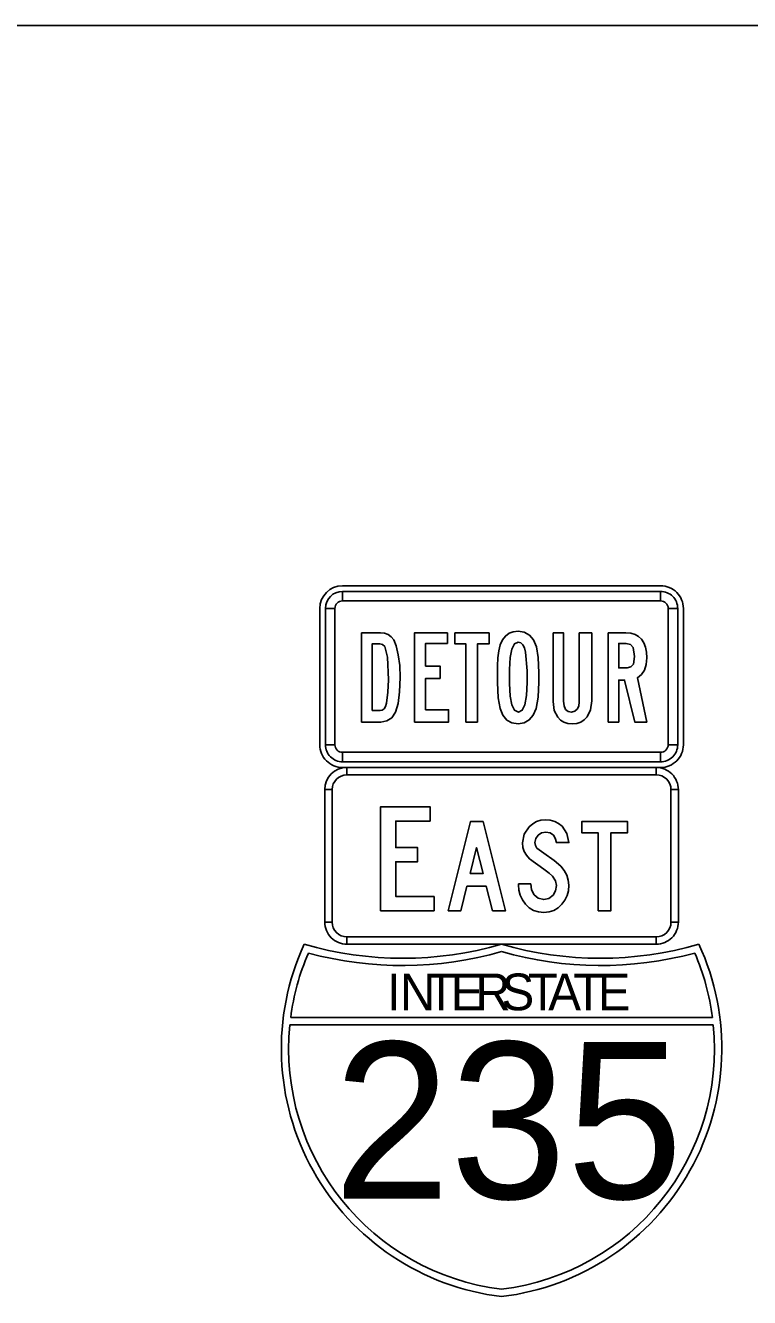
# Model space of a CAD drawing. Extents: x -1403959 to 81668, y -1400582 to 11018.
# Drawn here: x 16359.2 to 16544.1, y 9619 to 9944 of the extents above; entities that cross this region are included whole.
import ezdxf

# ---------------------------------------------------------------- set-up
doc = ezdxf.new("R2010")
doc.units = 0
for name, color, linetype in [('tdCiInt', 7, 'Continuous'), ('tdCiStrucDataNonCell', 7, 'Continuous'), ('tdRailUP', 7, 'Continuous')]:
    doc.layers.add(name, color=color, linetype=linetype)

msp = doc.modelspace()

# ---------------------------------------------------------------- linework, layer by layer
at = {"layer": 'tdCiInt'}
for p, q in [((16521.43, 9800.89), (16440.17, 9800.89)), ((16440.17, 9797.02), (16440.17, 9799.42)), ((16521.43, 9799.42), (16521.43, 9797.02)), ((16434.36, 9795.09), (16434.36, 9760.26)), ((16435.82, 9795.09), (16438.23, 9795.09)), ((16523.36, 9795.09), (16525.78, 9795.09)), ((16527.23, 9760.26), (16527.23, 9795.09)), ((16438.23, 9760.26), (16435.82, 9760.26)), ((16525.78, 9760.26), (16523.36, 9760.26)), ((16440.17, 9755.93), (16440.17, 9758.33)), ((16521.43, 9758.33), (16521.43, 9755.93)), ((16440.17, 9754.46), (16521.43, 9754.46)), ((16520.31, 9754.46), (16441.29, 9754.46)), ((16441.29, 9752.58), (16441.29, 9754.46)), ((16520.31, 9754.46), (16520.31, 9752.58)), ((16435.65, 9748.81), (16435.65, 9714.95)), ((16435.65, 9748.81), (16437.53, 9748.81)), ((16524.07, 9748.81), (16525.95, 9748.81)), ((16525.95, 9714.95), (16525.95, 9748.81)), ((16437.53, 9714.95), (16435.65, 9714.95)), ((16525.95, 9714.95), (16524.07, 9714.95)), ((16441.29, 9709.31), (16441.29, 9711.19)), ((16520.31, 9711.19), (16520.31, 9709.31)), ((16441.29, 9709.31), (16520.31, 9709.31))]:
    msp.add_line(p, q, dxfattribs=at)
for points in [[(16521.43, 9799.42), (16440.17, 9799.42), (16440.17, 9797.02), (16521.43, 9797.02), (16521.43, 9799.42)], [(16435.82, 9795.09), (16435.82, 9760.26), (16438.23, 9760.26), (16438.23, 9795.09), (16435.82, 9795.09)], [(16525.78, 9760.26), (16525.78, 9795.09), (16523.36, 9795.09), (16523.36, 9760.26), (16525.78, 9760.26)], [(16458.55, 9766.07), (16467.28, 9766.07), (16467.28, 9769.19), (16461.38, 9769.19), (16461.38, 9777.23), (16465.09, 9777.23), (16465.09, 9780.35), (16461.38, 9780.35), (16461.38, 9786.16), (16466.96, 9786.16), (16466.96, 9788.84), (16458.55, 9788.84)], [(16468.87, 9788.84), (16468.87, 9786.04), (16471.69, 9786.04), (16471.69, 9766.07), (16474.63, 9766.07), (16474.63, 9786.04), (16477.59, 9786.04), (16477.59, 9788.84)], [(16493.96, 9788.84), (16493.96, 9771.3), (16494.25, 9769.04), (16495.13, 9767.28), (16495.85, 9766.55), (16496.72, 9766.03), (16497.73, 9765.72), (16498.89, 9765.62), (16500.04, 9765.73), (16501.04, 9766.06), (16501.91, 9766.6), (16502.65, 9767.38), (16503.53, 9769.16), (16503.83, 9771.44), (16503.83, 9788.84), (16500.65, 9788.84), (16500.65, 9771.16), (16500.53, 9770.21), (16500.19, 9769.43), (16499.54, 9768.81), (16498.68, 9768.61), (16497.78, 9768.78), (16497.14, 9769.3), (16496.76, 9770.17), (16496.63, 9771.39), (16496.63, 9788.84)], [(16440.17, 9755.93), (16521.43, 9755.93), (16521.43, 9758.33), (16440.17, 9758.33), (16440.17, 9755.93)], [(16520.31, 9754.46), (16441.29, 9754.46), (16441.29, 9752.58), (16520.31, 9752.58), (16520.31, 9754.46)], [(16435.65, 9748.81), (16435.65, 9714.95), (16437.53, 9714.95), (16437.53, 9748.81), (16435.65, 9748.81)], [(16525.95, 9714.95), (16525.95, 9748.81), (16524.07, 9748.81), (16524.07, 9714.95), (16525.95, 9714.95)], [(16463.56, 9721.5), (16453.78, 9721.5), (16453.78, 9730.36), (16459.33, 9730.36), (16459.33, 9734), (16453.78, 9734), (16453.78, 9740.77), (16462.55, 9740.77), (16462.55, 9744.42), (16449.9, 9744.42), (16449.9, 9717.86), (16463.56, 9717.86)], [(16463.56, 9721.5), (16453.78, 9721.5), (16453.78, 9730.36), (16459.33, 9730.36), (16459.33, 9734), (16453.78, 9734), (16453.78, 9740.77), (16462.55, 9740.77), (16462.55, 9744.42), (16449.9, 9744.42), (16449.9, 9717.86), (16463.56, 9717.86)], [(16485.12, 9724.7), (16485.12, 9724.49), (16485.22, 9723.1), (16485.55, 9721.82), (16486.11, 9720.64), (16486.89, 9719.57), (16487.87, 9718.62), (16488.99, 9717.95), (16490.21, 9717.55), (16491.57, 9717.41), (16492.93, 9717.54), (16494.16, 9717.93), (16495.26, 9718.58), (16496.23, 9719.5), (16496.99, 9720.56), (16497.54, 9721.72), (16497.87, 9722.98), (16497.98, 9724.36), (16497.84, 9725.68), (16497.46, 9726.94), (16496.82, 9728.13), (16495.93, 9729.25), (16494.22, 9730.73), (16491.57, 9732.54), (16489.82, 9733.85), (16489.45, 9734.52), (16489.32, 9735.28), (16489.52, 9736.29), (16490.14, 9737.15), (16491.02, 9737.73), (16492.08, 9737.93), (16493.21, 9737.74), (16494.03, 9737.19), (16494.47, 9736.42), (16494.81, 9735.28), (16497.98, 9735.28), (16497.46, 9737.61), (16496.25, 9739.43), (16495.37, 9740.14), (16494.37, 9740.66), (16493.23, 9740.97), (16491.99, 9741.07), (16490.83, 9740.96), (16489.76, 9740.63), (16488.77, 9740.08), (16487.88, 9739.31), (16486.58, 9737.4), (16486.15, 9735.19), (16486.26, 9734.04), (16486.58, 9732.99), (16487.13, 9732.03), (16487.9, 9731.15), (16491.6, 9728.5), (16492.97, 9727.46), (16493.82, 9726.68), (16494.57, 9725.54), (16494.83, 9724.33), (16494.61, 9722.98), (16493.96, 9721.84), (16492.89, 9721), (16491.57, 9720.72), (16490.17, 9721.03), (16489.09, 9721.96), (16488.46, 9723.21), (16488.27, 9724.7)], [(16485.12, 9724.7), (16485.12, 9724.49), (16485.22, 9723.1), (16485.55, 9721.82), (16486.11, 9720.64), (16486.89, 9719.57), (16487.87, 9718.62), (16488.99, 9717.95), (16490.21, 9717.55), (16491.57, 9717.41), (16492.93, 9717.54), (16494.16, 9717.93), (16495.26, 9718.58), (16496.23, 9719.5), (16496.99, 9720.56), (16497.54, 9721.72), (16497.87, 9722.98), (16497.98, 9724.36), (16497.84, 9725.68), (16497.46, 9726.94), (16496.82, 9728.13), (16495.93, 9729.25), (16494.22, 9730.73), (16491.57, 9732.54), (16489.82, 9733.85), (16489.45, 9734.52), (16489.32, 9735.28), (16489.52, 9736.29), (16490.14, 9737.15), (16491.02, 9737.73), (16492.08, 9737.93), (16493.21, 9737.74), (16494.03, 9737.19), (16494.47, 9736.42), (16494.81, 9735.28), (16497.98, 9735.28), (16497.46, 9737.61), (16496.25, 9739.43), (16495.37, 9740.14), (16494.37, 9740.66), (16493.23, 9740.97), (16491.99, 9741.07), (16490.83, 9740.96), (16489.76, 9740.63), (16488.77, 9740.08), (16487.88, 9739.31), (16486.58, 9737.4), (16486.15, 9735.19), (16486.26, 9734.04), (16486.58, 9732.99), (16487.13, 9732.03), (16487.9, 9731.15), (16491.6, 9728.5), (16492.97, 9727.46), (16493.82, 9726.68), (16494.57, 9725.54), (16494.83, 9724.33), (16494.61, 9722.98), (16493.96, 9721.84), (16492.89, 9721), (16491.57, 9720.72), (16490.17, 9721.03), (16489.09, 9721.96), (16488.46, 9723.21), (16488.27, 9724.7)], [(16505.43, 9717.86), (16508.73, 9717.86), (16508.73, 9737.77), (16512.98, 9737.77), (16512.98, 9740.63), (16501.27, 9740.63), (16501.27, 9737.77), (16505.43, 9737.77)], [(16505.43, 9717.86), (16508.73, 9717.86), (16508.73, 9737.77), (16512.98, 9737.77), (16512.98, 9740.63), (16501.27, 9740.63), (16501.27, 9737.77), (16505.43, 9737.77)], [(16441.29, 9709.31), (16520.31, 9709.31), (16520.31, 9711.19), (16441.29, 9711.19), (16441.29, 9709.31)]]:
    msp.add_lwpolyline(points, close=True, dxfattribs=at)
for points in [[(16445.03, 9766.07), (16449.99, 9766.07), (16451.53, 9766.34), (16452.79, 9767.16), (16453.71, 9768.59), (16454.37, 9770.79), (16454.77, 9773.75), (16454.9, 9777.47), (16454.78, 9780.48), (16454.42, 9783.27), (16453.88, 9785.57), (16453.25, 9787.08), (16452.62, 9787.84), (16451.85, 9788.4), (16450.93, 9788.73), (16449.87, 9788.84), (16445.03, 9788.84), (16445.03, 9766.07)], [(16490.35, 9778.61), (16490.18, 9782.54), (16489.68, 9785.3), (16488.93, 9787.04), (16487.91, 9788.29), (16486.6, 9789.03), (16485.02, 9789.28), (16483.77, 9789.14), (16482.7, 9788.73), (16481.79, 9788.02), (16481.05, 9787.06), (16480.47, 9785.81), (16480.06, 9784.29), (16479.81, 9782.49), (16479.74, 9780.42), (16479.78, 9779.04), (16479.78, 9776.15), (16479.94, 9772.22), (16480.42, 9769.49), (16481.14, 9767.79), (16482.14, 9766.58), (16483.43, 9765.86), (16485.02, 9765.62), (16486.58, 9765.86), (16487.87, 9766.6), (16488.89, 9767.83), (16489.63, 9769.56), (16490.16, 9772.39), (16490.35, 9776.29), (16490.35, 9778.61)], [(16517.9, 9782.44), (16517.82, 9783.93), (16517.57, 9785.23), (16517.15, 9786.32), (16516.56, 9787.23), (16515.81, 9787.93), (16514.89, 9788.43), (16513.8, 9788.73), (16512.55, 9788.84), (16508.03, 9788.84), (16508.03, 9766.07), (16510.71, 9766.07), (16510.71, 9776.77), (16512.21, 9776.77), (16514.82, 9766.07), (16517.9, 9766.07), (16515.5, 9777.4), (16516.54, 9778.22), (16517.3, 9779.34), (16517.75, 9780.74), (16517.9, 9782.44)], [(16447.71, 9769), (16447.71, 9786.04), (16449.7, 9786.04), (16450.4, 9785.86), (16451.01, 9785.33), (16451.67, 9782.61), (16451.9, 9776.86), (16451.73, 9773.69), (16451.42, 9770.86), (16451.14, 9770.04), (16450.77, 9769.46), (16450.28, 9769.11), (16449.71, 9769), (16447.71, 9769)], [(16487.3, 9779.13), (16487.33, 9776.17), (16487.18, 9772.85), (16486.77, 9770.5), (16486.08, 9769.08), (16485.11, 9768.61), (16484.12, 9769.06), (16483.42, 9770.43), (16483, 9772.71), (16482.86, 9775.91), (16482.86, 9779.47), (16482.99, 9782.54), (16483.4, 9784.72), (16484.09, 9786.02), (16485.05, 9786.46), (16485.69, 9786.3), (16486.22, 9785.83), (16486.64, 9785.04), (16486.95, 9783.95), (16487.3, 9779.13)], [(16514.73, 9782.79), (16514.46, 9780.84), (16513.85, 9780.13), (16512.89, 9779.91), (16510.71, 9779.91), (16510.71, 9786.16), (16512.59, 9786.16), (16513.71, 9785.89), (16514.42, 9785.07), (16514.73, 9782.79)], [(16467.12, 9717.86), (16470.42, 9717.86), (16471.96, 9724.13), (16476.88, 9724.13), (16478.49, 9717.86), (16481.82, 9717.86), (16476.07, 9740.63), (16472.86, 9740.63), (16467.12, 9717.86)], [(16467.12, 9717.86), (16470.42, 9717.86), (16471.96, 9724.13), (16476.88, 9724.13), (16478.49, 9717.86), (16481.82, 9717.86), (16476.07, 9740.63), (16472.86, 9740.63), (16467.12, 9717.86)], [(16472.77, 9727.37), (16474.37, 9733.98), (16476.07, 9727.37), (16472.77, 9727.37)], [(16472.77, 9727.37), (16474.37, 9733.98), (16476.07, 9727.37), (16472.77, 9727.37)]]:
    msp.add_lwpolyline(points, dxfattribs=at)
for centre, radius, start, end in [((16440.17, 9795.09), 5.8, 90.0002, 179.9998), ((16440.17, 9795.09), 4.35, 90.0002, 179.9998), ((16521.43, 9795.09), 5.8, 0, 90.0002), ((16521.43, 9795.09), 4.35, 0, 90.0002), ((16440.17, 9795.09), 1.93, 90.0002, 179.9998), ((16521.43, 9795.09), 1.93, 0, 90.0002), ((16440.17, 9760.26), 5.8, 179.9998, 270.0001), ((16440.17, 9760.26), 4.35, 179.9998, 270.0001), ((16440.17, 9760.26), 1.93, 179.9998, 270.0001), ((16521.43, 9760.26), 5.8, 270.0001, 0.0003), ((16521.43, 9760.26), 4.35, 270.0001, 0.0003), ((16521.43, 9760.26), 1.93, 270.0001, 0.0003), ((16441.29, 9748.81), 5.64, 90.0002, 179.9998), ((16441.29, 9748.81), 5.64, 90.0002, 179.9998), ((16520.31, 9748.81), 5.64, 0, 90.0002), ((16520.31, 9748.81), 5.64, 0, 90.0002), ((16441.29, 9748.81), 3.76, 90.0002, 179.9998), ((16520.31, 9748.81), 3.76, 0, 90.0002), ((16441.29, 9714.95), 5.64, 179.9998, 270.0001), ((16441.29, 9714.95), 5.64, 179.9998, 270.0001), ((16441.29, 9714.95), 3.76, 179.9998, 270.0001), ((16520.31, 9714.95), 5.64, 270.0001, 0.0003), ((16520.31, 9714.95), 5.64, 270.0001, 0.0003), ((16520.31, 9714.95), 3.76, 270.0001, 0.0003)]:
    msp.add_arc(centre, radius, start, end, dxfattribs=at)
at = {"layer": 'tdCiStrucDataNonCell'}
for p, q in [((16426.72, 9688.68), (16534.88, 9688.68)), ((16426.72, 9688.68), (16534.88, 9688.68)), ((16534.66, 9690.56), (16426.94, 9690.56)), ((16534.66, 9690.56), (16426.94, 9690.56))]:
    msp.add_line(p, q, dxfattribs=at)
for centre, radius, start, end in [((16488.3, 9682.61), 63.75, 155.2469, 263.2437), ((16455.6, 9795.71), 90, 253.7424, 286.2577), ((16455.47, 9795.74), 91.88, 254.8528, 286.0062), ((16455.47, 9795.74), 91.88, 254.8528, 286.0062), ((16473.3, 9682.61), 63.75, 276.7564, 24.7532), ((16506, 9795.71), 90, 253.7424, 286.2577), ((16506.13, 9795.74), 91.88, 253.9939, 285.1473), ((16506.13, 9795.74), 91.88, 253.9939, 285.1473), ((16488.3, 9682.61), 61.88, 156.7269, 172.6247), ((16488.3, 9682.61), 61.88, 156.7269, 172.6247), ((16473.3, 9682.61), 61.88, 7.3752, 23.2733), ((16473.3, 9682.61), 61.88, 7.3752, 23.2733), ((16488.3, 9682.6), 61.88, 174.3597, 263.0392), ((16488.3, 9682.6), 61.88, 174.3597, 263.0392), ((16473.3, 9682.6), 61.88, 276.9609, 5.6399), ((16473.3, 9682.6), 61.88, 276.9609, 5.6399)]:
    msp.add_arc(centre, radius, start, end, dxfattribs=at)
at = {"layer": 'tdRailUP'}
msp.add_lwpolyline([(13732.52, 9944.02), (16867.53, 9944.02), (16867.53, 7924.02), (13732.52, 7924.02)], close=True, dxfattribs=at)

# ---------------------------------------------------------------- texts
at = {"layer": 'tdCiStrucDataNonCell'}
for s, height, p in [('I', 9.38, (16451.53, 9692.43)), ('I', 9.38, (16451.53, 9692.43)), ('N', 9.38, (16454.82, 9692.43)), ('N', 9.38, (16454.82, 9692.43)), ('T', 9.38, (16461.54, 9692.43)), ('T', 9.38, (16461.54, 9692.43)), ('E', 9.38, (16467.81, 9692.43)), ('E', 9.38, (16467.81, 9692.43)), ('R', 9.38, (16474.08, 9692.43)), ('R', 9.38, (16474.08, 9692.43)), ('S', 9.38, (16480.79, 9692.43)), ('S', 9.38, (16480.79, 9692.43)), ('T', 9.38, (16487.5, 9692.43)), ('T', 9.38, (16487.5, 9692.43)), ('A', 9.38, (16492.72, 9692.43)), ('A', 9.38, (16492.72, 9692.43)), ('T', 9.38, (16499.11, 9692.43)), ('T', 9.38, (16499.11, 9692.43)), ('E', 9.38, (16505.38, 9692.43)), ('E', 9.38, (16505.38, 9692.43)), ('235', 40, (16437.9, 9644.31)), ('235', 40, (16437.9, 9644.31))]:
    msp.add_text(s, height=height, dxfattribs=at).set_placement(p)

doc.saveas('drawing.dxf')
